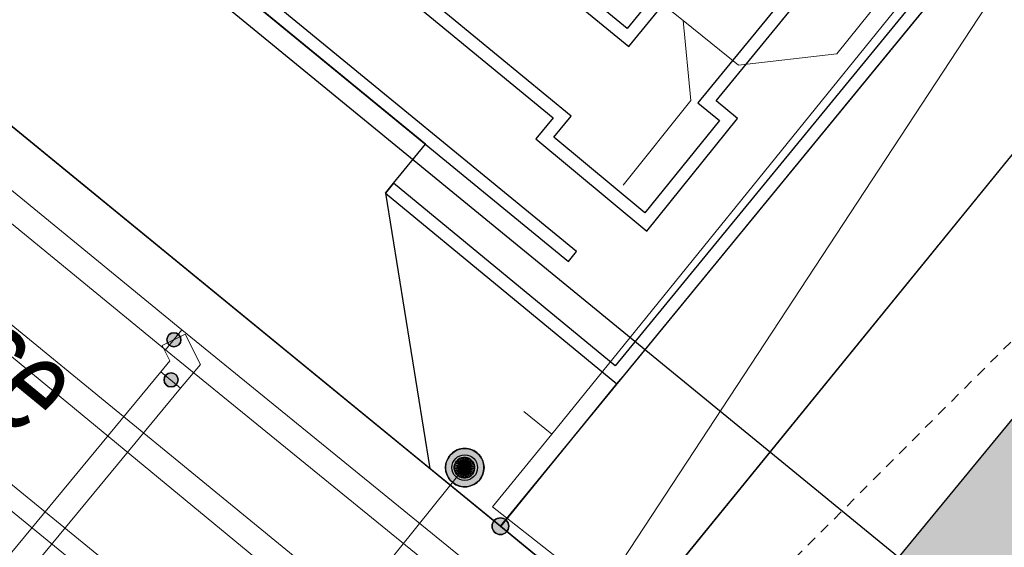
# Model space of a CAD drawing. Header units: metres. Extents: x 2695560 to 2696939, y 1260491 to 1262050.
# Tile 408 of 656: x 2695995 to 2696014, y 1260901 to 1260911. Entities that reach past the tile are written whole.
import ezdxf

# ---------------------------------------------------------------- set-up
doc = ezdxf.new("R2010")
doc.units = ezdxf.units.M
doc.linetypes.add('AUSGEZOGEN', pattern=[0])
doc.linetypes.add('VERDECKT2_S2', pattern=[0.36, 0.2, -0.16])
for name, color, linetype in [('XR$1$AV_Flächen (EO)', 7, 'AUSGEZOGEN'), ('XR$1$AV_Gebäudeflächen (BB)', 7, 'AUSGEZOGEN'), ('XR$1$AV_Grenzpunkte', 7, 'AUSGEZOGEN'), ('XR$1$AV_Linien (BB)', 7, 'AUSGEZOGEN'), ('XR$1$AV_Strassennamen', 7, 'AUSGEZOGEN'), ('XR$1$EW_LK_Knoten', 1, 'AUSGEZOGEN'), ('XR$1$Liegenschaftsgrenzen', 7, 'AUSGEZOGEN'), ('XR$1$PFAV', 255, 'AUSGEZOGEN'), ('XR$1$PFWA', 255, 'AUSGEZOGEN'), ('XR$1$RAEW', 8, 'AUSGEZOGEN'), ('XR$1$RP_Abstandslinie', 7, 'AUSGEZOGEN'), ('XR$1$WA_LK_Hydrant', 171, 'AUSGEZOGEN')]:
    doc.layers.add(name, color=color, linetype=linetype)
for name, color, linetype, lineweight in [('XR$2$ABW-Linie-R-genau', 4, 'AUSGEZOGEN', 18), ('XR$2$ABW-Linie-R-ungenau', 4, 'VERDECKT2_S2', 18), ('XR$2$ABW-LinieFlaeche-R-genau', 4, 'AUSGEZOGEN', 18), ('XR$2$ELE-LinieFlaeche-genau', 1, 'AUSGEZOGEN', 18), ('XR$2$GAS-Linie-genau', 12, 'AUSGEZOGEN', 18), ('XR$2$KOM-Linie-U-genau', 91, 'AUSGEZOGEN', 18), ('XR$2$WAS-Linie-genau', 5, 'AUSGEZOGEN', 18), ('XR$2$WAS-Punkt', 5, 'AUSGEZOGEN', 18)]:
    doc.layers.add(name, color=color, linetype=linetype, lineweight=lineweight)
doc.styles.add('ARIAL', font='arial.ttf')

# ---------------------------------------------------------------- blocks, each defined once
blk = doc.blocks.new('COMPLEXOBJECT_672')
at = {"layer": 'XR$1$AV_Linien (BB)', "color": 7, "linetype": 'AUSGEZOGEN', "transparency": 33554687}
blk.add_lwpolyline([(6001.633, 10902.413), (5967.6, 10930.28), (5953.3, 10942.04)], dxfattribs=at)
blk = doc.blocks.new('BAV15')
at = {"layer": 'XR$1$PFAV', "transparency": 33554687}
blk.add_hatch(color=7, dxfattribs=at).paths.add_polyline_path([(0.5, 0), (0.49, 0.101), (0.459, 0.197), (0.41, 0.286), (0.344, 0.362), (0.264, 0.424), (0.174, 0.469), (0.076, 0.494), (-0.025, 0.499), (-0.125, 0.484), (-0.22, 0.449), (-0.306, 0.395), (-0.379, 0.326), (-0.437, 0.243), (-0.477, 0.15), (-0.497, 0.051), (-0.497, -0.051), (-0.477, -0.15), (-0.437, -0.243), (-0.379, -0.326), (-0.306, -0.395), (-0.22, -0.449), (-0.125, -0.484), (-0.025, -0.499), (0.076, -0.494), (0.174, -0.469), (0.264, -0.424), (0.344, -0.362), (0.41, -0.286), (0.459, -0.197), (0.49, -0.101)])
at = {"color": 7, "transparency": 33554687}
for start, end in [(90, 270), (270, 90)]:
    blk.add_arc((0, 0), 0.5, start, end, dxfattribs=at)
at = {"layer": 'XR$1$PFAV', "transparency": 33554687}
blk.add_circle((0, 0), 0.5, dxfattribs=at)
blk = doc.blocks.new('BWA2009')
at = {"true_color": 0x000000, "transparency": 33554687}
blk.add_hatch(color=18, dxfattribs=at).paths.add_polyline_path([(0.333, 0), (0.327, 0.067), (0.306, 0.131), (0.274, 0.19), (0.23, 0.242), (0.176, 0.283), (0.116, 0.313), (0.05, 0.329), (-0.017, 0.333), (-0.084, 0.323), (-0.147, 0.299), (-0.204, 0.264), (-0.253, 0.217), (-0.291, 0.162), (-0.318, 0.1), (-0.332, 0.034), (-0.332, -0.034), (-0.318, -0.1), (-0.291, -0.162), (-0.253, -0.217), (-0.204, -0.264), (-0.147, -0.299), (-0.084, -0.323), (-0.017, -0.333), (0.05, -0.329), (0.116, -0.313), (0.176, -0.283), (0.23, -0.242), (0.274, -0.19), (0.306, -0.131), (0.327, -0.067)])
at = {"layer": 'XR$1$PFWA', "transparency": 33554687}
blk.add_hatch(color=7, dxfattribs=at).paths.add_polyline_path([(0.5, 0), (0.49, 0.101), (0.459, 0.197), (0.41, 0.286), (0.344, 0.362), (0.264, 0.424), (0.174, 0.469), (0.076, 0.494), (-0.025, 0.499), (-0.125, 0.484), (-0.22, 0.449), (-0.306, 0.395), (-0.379, 0.326), (-0.437, 0.243), (-0.477, 0.15), (-0.497, 0.051), (-0.497, -0.051), (-0.477, -0.15), (-0.437, -0.243), (-0.379, -0.326), (-0.306, -0.395), (-0.22, -0.449), (-0.125, -0.484), (-0.025, -0.499), (0.076, -0.494), (0.174, -0.469), (0.264, -0.424), (0.344, -0.362), (0.41, -0.286), (0.459, -0.197), (0.49, -0.101)])
at = {"transparency": 33554687}
blk.add_circle((0, 0), 0.333, dxfattribs=at)
for start, end in [(90, 180), (0, 90), (180, 270), (270, 0)]:
    blk.add_arc((0, 0), 0.5, start, end, dxfattribs=at)
at = {"layer": 'XR$1$PFWA', "transparency": 33554687}
blk.add_circle((0, 0), 0.5, dxfattribs=at)
blk = doc.blocks.new('BEW957')
at = {"layer": 'XR$1$RAEW', "transparency": 33554687}
blk.add_hatch(color=1, dxfattribs=at).paths.add_polyline_path([(-0.5, 0), (-0.497, -0.051), (-0.49, -0.101), (-0.477, -0.15), (-0.459, -0.197), (-0.437, -0.243), (-0.41, -0.286), (-0.379, -0.326), (-0.344, -0.362), (-0.306, -0.395), (-0.264, -0.424), (-0.22, -0.449), (-0.174, -0.469), (-0.125, -0.484), (-0.076, -0.494), (-0.025, -0.499), (0.025, -0.499), (0.076, -0.494), (0.125, -0.484), (0.174, -0.469), (0.22, -0.449), (0.264, -0.424), (0.306, -0.395), (0.344, -0.362), (0.379, -0.326), (0.41, -0.286), (0.437, -0.243), (0.459, -0.197), (0.477, -0.15), (0.49, -0.101), (0.497, -0.051), (0.5, 0), (0.497, 0.051), (0.49, 0.101), (0.477, 0.15), (0.459, 0.197), (0.437, 0.243), (0.41, 0.286), (0.379, 0.326), (0.344, 0.362), (0.306, 0.395), (0.264, 0.424), (0.22, 0.449), (0.174, 0.469), (0.125, 0.484), (0.076, 0.494), (0.025, 0.499), (-0.025, 0.499), (-0.076, 0.494), (-0.125, 0.484), (-0.174, 0.469), (-0.22, 0.449), (-0.264, 0.424), (-0.306, 0.395), (-0.344, 0.362), (-0.379, 0.326), (-0.41, 0.286), (-0.437, 0.243), (-0.459, 0.197), (-0.477, 0.15), (-0.49, 0.101), (-0.497, 0.051)])
at = {"color": 1, "transparency": 33554687}
for start, end in [(90, 180), (180, 270), (0, 90), (270, 0)]:
    blk.add_arc((0, 0), 0.5, start, end, dxfattribs=at)
at = {"layer": 'XR$1$RAEW', "color": 1, "transparency": 33554687}
blk.add_circle((0, 0), 0.5, dxfattribs=at)
blk = doc.blocks.new('WAS-OBERFLURHYDRANT')
at = {"layer": 'XR$2$WAS-Punkt', "linetype": 'AUSGEZOGEN', "transparency": 33554687}
blk.add_hatch(color=5, dxfattribs=at).paths.add_polyline_path([(0, -200), (20, -199), (40, -196), (60, -191), (79, -184), (97, -175), (114, -164), (130, -152), (145, -138), (158, -122), (170, -106), (180, -88), (188, -69), (194, -50), (198, -30), (200, -10), (200, 10), (198, 30), (194, 50), (188, 69), (180, 88), (170, 106), (158, 122), (145, 138), (130, 152), (114, 164), (97, 175), (79, 184), (60, 191), (40, 196), (20, 199), (0, 200), (-20, 199), (-40, 196), (-60, 191), (-79, 184), (-97, 175), (-114, 164), (-130, 152), (-145, 138), (-158, 122), (-170, 106), (-180, 88), (-188, 69), (-194, 50), (-198, 30), (-200, 10), (-200, -10), (-198, -30), (-194, -50), (-188, -69), (-180, -88), (-170, -106), (-158, -122), (-145, -138), (-130, -152), (-114, -164), (-97, -175), (-79, -184), (-60, -191), (-40, -196), (-20, -199)])
at = {"layer": 'XR$2$WAS-Punkt', "linetype": 'AUSGEZOGEN', "lineweight": 25, "transparency": 33554687}
for points in [[(-39, 196, 2500), (0, 0, 2500), (-77, 185, 2500)], [(-39, 196), (0, 0), (-77, 185)], [(-39, 196, 2500), (-39, 196), (-77, 185), (-77, 185, 2500)], [(0, 200, 2500), (0, 0, 2500), (-39, 196, 2500)], [(0, 200), (0, 0), (-39, 196)], [(0, 200, 2500), (0, 200), (-39, 196), (-39, 196, 2500)], [(39, 196, 2500), (0, 0, 2500), (0, 200, 2500)], [(39, 196), (0, 0), (0, 200)], [(39, 196, 2500), (39, 196), (0, 200), (0, 200, 2500)], [(77, 185, 2500), (0, 0, 2500), (39, 196, 2500)], [(77, 185), (0, 0), (39, 196)], [(77, 185, 2500), (77, 185), (39, 196), (39, 196, 2500)], [(-196, 39, 2500), (0, 0, 2500), (-200, 0, 2500)], [(-196, 39), (0, 0), (-200, 0)], [(-196, 39, 2500), (-196, 39), (-200, 0), (-200, 0, 2500)], [(-200, 0, 2500), (0, 0, 2500), (-196, -39, 2500)], [(-200, 0), (0, 0), (-196, -39)], [(-185, 77, 2500), (0, 0, 2500), (-196, 39, 2500)], [(-185, 77), (0, 0), (-196, 39)], [(-185, 77, 2500), (-185, 77), (-196, 39), (-196, 39, 2500)], [(-196, -39, 2500), (0, 0, 2500), (-185, -77, 2500)], [(-196, -39), (0, 0), (-185, -77)], [(-166, 111, 2500), (0, 0, 2500), (-185, 77, 2500)], [(-166, 111), (0, 0), (-185, 77)], [(-166, 111, 2500), (-166, 111), (-185, 77), (-185, 77, 2500)], [(-185, -77, 2500), (0, 0, 2500), (-166, -111, 2500)], [(-185, -77), (0, 0), (-166, -111)], [(-141, 141, 2500), (0, 0, 2500), (-166, 111, 2500)], [(-141, 141), (0, 0), (-166, 111)], [(-141, 141, 2500), (-141, 141), (-166, 111), (-166, 111, 2500)], [(-166, -111, 2500), (0, 0, 2500), (-141, -141, 2500)], [(-166, -111), (0, 0), (-141, -141)], [(-111, 166, 2500), (0, 0, 2500), (-141, 141, 2500)], [(-111, 166), (0, 0), (-141, 141)], [(-111, 166, 2500), (-111, 166), (-141, 141), (-141, 141, 2500)], [(-141, -141, 2500), (0, 0, 2500), (-111, -166, 2500)], [(-141, -141), (0, 0), (-111, -166)], [(-77, 185, 2500), (0, 0, 2500), (-111, 166, 2500)], [(-77, 185), (0, 0), (-111, 166)], [(-77, 185, 2500), (-77, 185), (-111, 166), (-111, 166, 2500)], [(-111, -166, 2500), (0, 0, 2500), (-77, -185, 2500)], [(-111, -166), (0, 0), (-77, -185)], [(-77, -185, 2500), (0, 0, 2500), (-39, -196, 2500)], [(-77, -185), (0, 0), (-39, -196)], [(-39, -196, 2500), (0, 0, 2500), (0, -200, 2500)], [(-39, -196), (0, 0), (0, -200)], [(111, 166, 2500), (0, 0, 2500), (77, 185, 2500)], [(111, 166), (0, 0), (77, 185)], [(141, 141, 2500), (0, 0, 2500), (111, 166, 2500)], [(141, 141), (0, 0), (111, 166)], [(166, 111, 2500), (0, 0, 2500), (141, 141, 2500)], [(166, 111), (0, 0), (141, 141)], [(185, 77, 2500), (0, 0, 2500), (166, 111, 2500)], [(185, 77), (0, 0), (166, 111)], [(196, 39, 2500), (0, 0, 2500), (185, 77, 2500)], [(196, 39), (0, 0), (185, 77)], [(200, 0, 2500), (0, 0, 2500), (196, 39, 2500)], [(200, 0), (0, 0), (196, 39)], [(0, -200, 2500), (0, 0, 2500), (39, -196, 2500)], [(39, -196, 2500), (0, 0, 2500), (77, -185, 2500)], [(77, -185, 2500), (0, 0, 2500), (111, -166, 2500)], [(111, -166, 2500), (0, 0, 2500), (141, -141, 2500)], [(141, -141, 2500), (0, 0, 2500), (166, -111, 2500)], [(166, -111, 2500), (0, 0, 2500), (185, -77, 2500)], [(185, -77, 2500), (0, 0, 2500), (196, -39, 2500)], [(196, -39, 2500), (0, 0, 2500), (200, 0, 2500)], [(0, -200), (0, 0), (39, -196)], [(39, -196), (0, 0), (77, -185)], [(77, -185), (0, 0), (111, -166)], [(111, -166), (0, 0), (141, -141)], [(141, -141), (0, 0), (166, -111)], [(166, -111), (0, 0), (185, -77)], [(185, -77), (0, 0), (196, -39)], [(196, -39), (0, 0), (200, 0)], [(111, 166, 2500), (111, 166), (77, 185), (77, 185, 2500)], [(141, 141, 2500), (141, 141), (111, 166), (111, 166, 2500)], [(166, 111, 2500), (166, 111), (141, 141), (141, 141, 2500)], [(185, 77, 2500), (185, 77), (166, 111), (166, 111, 2500)], [(196, 39, 2500), (196, 39), (185, 77), (185, 77, 2500)], [(200, 0, 2500), (200, 0), (196, 39), (196, 39, 2500)], [(-200, 0, 2500), (-200, 0), (-196, -39), (-196, -39, 2500)], [(-196, -39, 2500), (-196, -39), (-185, -77), (-185, -77, 2500)], [(-185, -77, 2500), (-185, -77), (-166, -111), (-166, -111, 2500)], [(-166, -111, 2500), (-166, -111), (-141, -141), (-141, -141, 2500)], [(-141, -141, 2500), (-141, -141), (-111, -166), (-111, -166, 2500)], [(-111, -166, 2500), (-111, -166), (-77, -185), (-77, -185, 2500)], [(-77, -185, 2500), (-77, -185), (-39, -196), (-39, -196, 2500)], [(39, -196, 2500), (39, -196), (77, -185), (77, -185, 2500)], [(77, -185, 2500), (77, -185), (111, -166), (111, -166, 2500)], [(111, -166, 2500), (111, -166), (141, -141), (141, -141, 2500)], [(141, -141, 2500), (141, -141), (166, -111), (166, -111, 2500)], [(166, -111, 2500), (166, -111), (185, -77), (185, -77, 2500)], [(185, -77, 2500), (185, -77), (196, -39), (196, -39, 2500)], [(196, -39, 2500), (196, -39), (200, 0), (200, 0, 2500)], [(-39, -196, 2500), (-39, -196), (0, -200), (0, -200, 2500)], [(0, -200, 2500), (0, -200), (39, -196), (39, -196, 2500)]]:
    blk.add_3dface(points, dxfattribs=at)

msp = doc.modelspace()

# ---------------------------------------------------------------- hatches: boundary and pattern name
at = {"layer": 'XR$1$AV_Gebäudeflächen (BB)', "true_color": 0xd2d2d2, "transparency": 33554687}
msp.add_hatch(color=254, dxfattribs=at).paths.add_polyline_path([(2696017.64, 1260907.653), (2696011.757, 1260900.497), (2696017.96, 1260895.405), (2696023.87, 1260902.54)])

# ---------------------------------------------------------------- linework, layer by layer
at = {"layer": 'XR$1$AV_Flächen (EO)', "color": 7, "linetype": 'AUSGEZOGEN', "transparency": 33554687}
for points in [[(2696006.22, 1260904.223), (2696001.896, 1260907.788), (2696001.737, 1260907.595), (2696006.254, 1260903.871), (2696006.412, 1260904.064), (2696018.967, 1260919.38), (2696018.256, 1260919.938), (2696034.811, 1260940.133), (2696034.618, 1260940.291), (2696017.901, 1260919.899), (2696018.612, 1260919.341), (2696006.22, 1260904.223)], [(2695993.524, 1260916.245), (2695986.383, 1260922.099), (2695986.224, 1260921.906), (2696005.308, 1260906.261), (2696005.466, 1260906.454), (2695993.717, 1260916.086), (2695996.051, 1260918.996), (2696006.488, 1260910.451), (2696012.114, 1260917.337), (2696011.92, 1260917.495), (2696006.453, 1260910.803), (2695996.014, 1260919.349), (2695993.524, 1260916.245)], [(2696014.127, 1260918.05), (2696015.062, 1260917.317), (2696013.901, 1260915.886), (2696013.478, 1260916.247), (2696007.834, 1260909.357), (2696008.255, 1260909.013), (2696006.799, 1260907.208), (2696005.021, 1260908.687), (2696005.36, 1260909.098), (2695997.293, 1260915.732), (2695997.134, 1260915.539), (2696005.008, 1260909.064), (2696004.67, 1260908.654), (2696006.834, 1260906.853), (2696008.606, 1260909.049), (2696008.186, 1260909.392), (2696013.51, 1260915.891), (2696013.934, 1260915.529), (2696015.416, 1260917.357), (2696014.285, 1260918.243), (2696014.127, 1260918.05)]]:
    msp.add_lwpolyline(points, close=True, dxfattribs=at)
at = {"layer": 'XR$1$AV_Linien (BB)', "color": 7, "linetype": 'AUSGEZOGEN', "transparency": 33554687}
for p, q in [((2696001.737, 1260907.595), (2696002.603, 1260902.223)), ((2696003.99, 1260901.088), (2696006.254, 1260903.871)), ((2696003.99, 1260901.088), (2696002.603, 1260902.223)), ((2696006.43, 1260899.09), (2696003.99, 1260901.088))]:
    msp.add_line(p, q, dxfattribs=at)
for points in [[(2696033.27, 1260941.396), (2696034.618, 1260940.291), (2696034.811, 1260940.133), (2696018.256, 1260919.938), (2696018.967, 1260919.38), (2696006.254, 1260903.871)], [(2696001.737, 1260907.595), (2696001.896, 1260907.788), (2696002.519, 1260908.548), (2695986.224, 1260921.906)], [(2696006.43, 1260899.09), (2696015.097, 1260909.74), (2696017.64, 1260907.653)], [(2696017.96, 1260895.405), (2696011.757, 1260900.497), (2696017.64, 1260907.653)]]:
    msp.add_lwpolyline(points, dxfattribs=at)
at = {"layer": 'XR$1$Liegenschaftsgrenzen', "color": 7, "linetype": 'AUSGEZOGEN', "transparency": 33554687}
for p, q in [((2695968.57, 1260930.09), (2696003.98, 1260901.096)), ((2696006.43, 1260899.09), (2696023.91, 1260920.57)), ((2696003.98, 1260901.096), (2696006.43, 1260899.09))]:
    msp.add_line(p, q, dxfattribs=at)
msp.add_lwpolyline([(2696003.98, 1260901.096), (2696018.967, 1260919.38), (2696018.256, 1260919.938), (2696037.667, 1260943.617)], dxfattribs=at)
at = {"layer": 'XR$1$RP_Abstandslinie', "color": 7, "linetype": 'AUSGEZOGEN', "transparency": 33554687}
msp.add_lwpolyline([(2696040.37, 1260936.16), (2695987.59, 1260979.4), (2695957.81, 1260944.66), (2696008.61, 1260903.06), (2696036.46, 1260880.27), (2696064.38, 1260857.41), (2696092.6, 1260893.39), (2696060.4, 1260919.76), (2696040.37, 1260936.16)], close=True, dxfattribs=at)
at = {"layer": 'XR$2$ABW-Linie-R-genau', "linetype": 'AUSGEZOGEN', "transparency": 33554687}
for points in [[(2696015.904, 1260916.981), (2696010.542, 1260910.313), (2696008.624, 1260910.092), (2696007.546, 1260910.958), (2696006.26, 1260911.987)], [(2696006.376, 1260907.747), (2696007.697, 1260909.398), (2696007.546, 1260910.958)]]:
    msp.add_lwpolyline(points, dxfattribs=at)
at = {"layer": 'XR$2$ABW-Linie-R-ungenau', "linetype": 'VERDECKT2_S2', "transparency": 33554687}
msp.add_line((2696019.021, 1260909.785), (2696007.62, 1260898.363), dxfattribs=at)
at = {"layer": 'XR$2$ABW-LinieFlaeche-R-genau', "linetype": 'AUSGEZOGEN', "transparency": 33554687}
msp.add_lwpolyline([(2696006.392, 1260891.617), (2695948.358, 1260939.1), (2695948.612, 1260939.41), (2696006.646, 1260891.927), (2696006.392, 1260891.617)], close=True, dxfattribs=at)
at = {"layer": 'XR$2$ELE-LinieFlaeche-genau', "linetype": 'AUSGEZOGEN', "transparency": 33554687}
for points in [[(2695997.446, 1260904.539), (2695983.904, 1260915.647), (2695984.222, 1260916.033), (2695997.764, 1260904.925), (2695997.446, 1260904.539)], [(2696004.294, 1260898.967), (2695997.447, 1260904.538), (2695997.763, 1260904.926), (2696004.61, 1260899.355), (2696004.294, 1260898.967)], [(2695997.358, 1260904.11), (2695997.534, 1260904.321), (2695997.382, 1260904.619), (2695997.828, 1260904.845), (2695998.128, 1260904.253), (2695997.742, 1260903.79), (2695997.358, 1260904.11)], [(2695991.136, 1260896.581), (2695997.357, 1260904.109), (2695997.743, 1260903.791), (2695991.522, 1260896.263), (2695991.136, 1260896.581)]]:
    msp.add_lwpolyline(points, close=True, dxfattribs=at)
at = {"layer": 'XR$2$GAS-Linie-genau', "linetype": 'AUSGEZOGEN', "transparency": 33554687}
msp.add_line((2695980.855, 1260916.147), (2696000.374, 1260900.169), dxfattribs=at)
at = {"layer": 'XR$2$KOM-Linie-U-genau', "linetype": 'AUSGEZOGEN', "transparency": 33554687}
for p, q in [((2696016.05, 1260916.565), (2696004.984, 1260902.892)), ((2696004.984, 1260902.892), (2696004.44, 1260903.332)), ((2696004.984, 1260902.892), (2696003.828, 1260901.475)), ((2696003.828, 1260901.475), (2696005.951, 1260899.809))]:
    msp.add_line(p, q, dxfattribs=at)
msp.add_lwpolyline([(2696035.435, 1260940.454), (2696032.503, 1260936.969), (2696024.641, 1260925.564), (2696016.632, 1260916.093), (2696005.951, 1260899.809)], dxfattribs=at)
at = {"layer": 'XR$2$WAS-Linie-genau', "linetype": 'AUSGEZOGEN', "transparency": 33554687}
for p, q in [((2695981.001, 1260915.486), (2696000.353, 1260899.535)), ((2696000.808, 1260899.171), (2696003.279, 1260902.238))]:
    msp.add_line(p, q, dxfattribs=at)

# ---------------------------------------------------------------- block references
at = {"layer": 'XR$1$AV_Grenzpunkte', "color": 7, "linetype": 'AUSGEZOGEN', "lineweight": -3, "transparency": 33554687, "xscale": 0.3249999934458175, "yscale": 0.3249999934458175}
msp.add_blockref('BAV15', (2696003.98, 1260901.096), dxfattribs=at)
at = {"layer": 'XR$1$AV_Linien (BB)', "color": 7, "linetype": 'AUSGEZOGEN', "lineweight": -3, "transparency": 33554687}
msp.add_blockref('COMPLEXOBJECT_672', (2690000.97, 1249999.81), dxfattribs=at)
at = {"layer": 'XR$1$EW_LK_Knoten', "color": 1, "linetype": 'AUSGEZOGEN', "lineweight": -3, "transparency": 33554687, "xscale": 0.2749999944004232, "yscale": 0.2749999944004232}
for p in [(2695997.611, 1260904.733), (2695997.556, 1260903.951)]:
    msp.add_blockref('BEW957', p, dxfattribs=at)
at = {"layer": 'XR$1$WA_LK_Hydrant', "color": 171, "linetype": 'AUSGEZOGEN', "lineweight": -3, "transparency": 33554687, "xscale": 0.7499999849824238, "yscale": 0.7499999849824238, "rotation": 51.14292851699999}
msp.add_blockref('BWA2009', (2696003.285, 1260902.239), dxfattribs=at)
at = {"layer": 'XR$2$WAS-Punkt', "color": 5, "linetype": 'AUSGEZOGEN', "lineweight": 18, "transparency": 33554687, "xscale": 0.001, "yscale": 0.001, "zscale": 0.001, "rotation": 321.1999999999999}
msp.add_blockref('WAS-OBERFLURHYDRANT', (2696003.279, 1260902.238), dxfattribs=at)

# ---------------------------------------------------------------- texts
at = {"layer": 'XR$1$AV_Strassennamen', "color": 7, "transparency": 33554687, "insert": (2695989.245, 1260908.51), "char_height": 1.93684, "width": 16.52, "attachment_point": 5, "rotation": 320.6169, "style": 'ARIAL'}
msp.add_mtext('\\A1;{\\fArial|i1|b0;\\H1.936838;\\W0.700000;\\C7;Wasserfurristrasse}\\P', dxfattribs=at)

doc.saveas('drawing.dxf')
